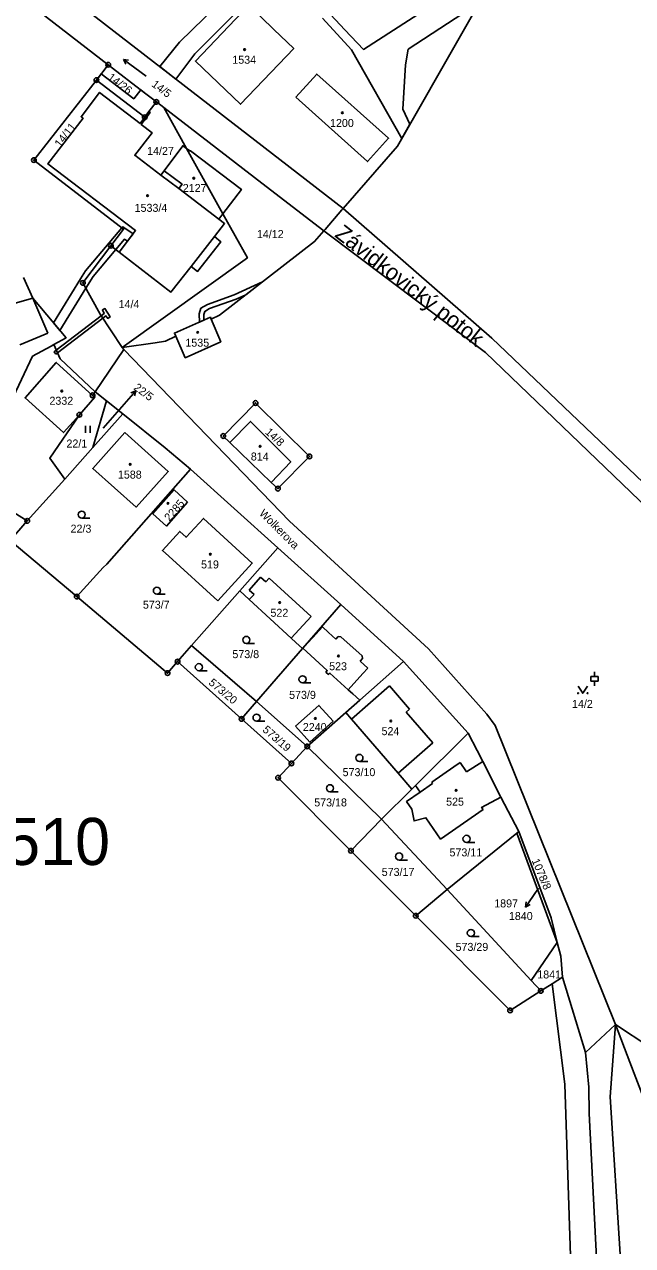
# Model space of a CAD drawing. Extents: x -680203 to -673936, y -1102717 to -1093650.
# Drawn here: x -678651.4 to -678522.1, y -1098867 to -1098607.5 of the extents above; entities that cross this region are included whole.
import ezdxf

# ---------------------------------------------------------------- set-up
doc = ezdxf.new("R2010")
doc.units = 0
for name, color, linetype in [('SOxx02xx_Koleje_param další_Popis10', 7, 'Continuous'), ('SOxx02xx_Staničení_Popis10', 7, 'Continuous'), ('SOxxxxxx_Koleje_hlavní_body_Popis10', 7, 'Continuous'), ('SOxxxxxx_Koleje_LN_parametry_Popis10', 7, 'Continuous'), ('SOxxxxxx_Koleje_param další_Popis10', 7, 'Continuous'), ('SOxxxxxx_Osa_bod_P', 7, 'Continuous'), ('SOxxxxxx_Staničení_Popis10', 7, 'Continuous'), ('x_prac', 7, 'Continuous')]:
    doc.layers.add(name, color=color, linetype=linetype)

msp = doc.modelspace()

# ---------------------------------------------------------------- linework, layer by layer
at = {"layer": 'SOxx02xx_Koleje_param další_Popis10'}
for centre, radius in [((-678633.56, -1098616.08), 0.5), ((-678633.56, -1098616.08), 0.0303), ((-678636.08, -1098619.31), 0.5), ((-678636.08, -1098619.31), 0.0303), ((-678623.34, -1098623.95), 0.5), ((-678623.34, -1098623.95), 0.0303), ((-678625.81, -1098627.23), 0.5), ((-678625.81, -1098627.23), 0.0303), ((-678649.38, -1098636.33), 0.5), ((-678649.38, -1098636.33), 0.0303), ((-678632.99, -1098654.54), 0.5), ((-678632.99, -1098654.54), 0.0303), ((-678638.96, -1098662.41), 0.5), ((-678638.96, -1098662.41), 0.0303), ((-678636.9, -1098686.31), 0.5), ((-678636.9, -1098686.31), 0.0303), ((-678602.24, -1098687.94), 0.5), ((-678639.71, -1098690.43), 0.5), ((-678602.24, -1098687.94), 0.0303), ((-678639.71, -1098690.43), 0.0303), ((-678609.1, -1098694.95), 0.5), ((-678609.1, -1098694.95), 0.0303), ((-678590.79, -1098699.29), 0.5), ((-678590.79, -1098699.29), 0.0303), ((-678597.48, -1098706.14), 0.5), ((-678597.48, -1098706.14), 0.0303), ((-678650.78, -1098712.98), 0.5), ((-678650.78, -1098712.98), 0.0303), ((-678640.27, -1098729.08), 0.5), ((-678640.27, -1098729.08), 0.0303), ((-678618.82, -1098742.9), 0.5), ((-678618.82, -1098742.9), 0.0303), ((-678620.94, -1098745.34), 0.5), ((-678620.94, -1098745.34), 0.0303), ((-678605.2, -1098755.06), 0.5), ((-678605.2, -1098755.06), 0.0303), ((-678591.25, -1098760.91), 0.5), ((-678591.25, -1098760.91), 0.0303), ((-678594.61, -1098764.52), 0.5), ((-678594.61, -1098764.52), 0.0303), ((-678597.44, -1098767.57), 0.5), ((-678597.44, -1098767.57), 0.0303), ((-678581.98, -1098783.07), 0.5), ((-678581.98, -1098783.07), 0.0303), ((-678568.18, -1098796.9), 0.5), ((-678568.18, -1098796.9), 0.0303), ((-678541.59, -1098812.86), 0.5), ((-678541.59, -1098812.86), 0.0303), ((-678548.12, -1098817.02), 0.5), ((-678548.12, -1098817.02), 0.0303)]:
    msp.add_circle(centre, radius, dxfattribs=at)
at = {"layer": 'SOxx02xx_Staničení_Popis10'}
for p, q in [((-678634.62, -1098693.31), (-678629.68, -1098687.6)), ((-678629.68, -1098687.6), (-678627.71, -1098685.33)), ((-678627.71, -1098685.33), (-678628.75, -1098685.76)), ((-678627.71, -1098685.33), (-678627.99, -1098686.42)), ((-678542.09, -1098791), (-678543.17, -1098792.58)), ((-678543.17, -1098792.58), (-678544.85, -1098795.07)), ((-678544.85, -1098795.07), (-678544.7, -1098793.96)), ((-678544.85, -1098795.07), (-678543.87, -1098794.52))]:
    msp.add_line(p, q, dxfattribs=at)
at = {"layer": 'SOxxxxxx_Koleje_hlavní_body_Popis10'}
for p, q in [((-678625.48, -1098618.48), (-678630.34, -1098614.95)), ((-678630.34, -1098614.95), (-678629.84, -1098615.93)), ((-678630.34, -1098614.95), (-678629.25, -1098615.12)), ((-678638.42, -1098694.27), (-678638.42, -1098692.77)), ((-678637.42, -1098694.27), (-678637.42, -1098692.77)), ((-678639.2, -1098712.4), (-678637.45, -1098712.4)), ((-678623.22, -1098728.58), (-678621.47, -1098728.58)), ((-678604.21, -1098739.02), (-678602.46, -1098739.02)), ((-678614.3, -1098744.82), (-678612.55, -1098744.82)), ((-678530.93, -1098746.05), (-678529.43, -1098746.05)), ((-678530.93, -1098747.05), (-678530.93, -1098746.05)), ((-678530.93, -1098747.05), (-678529.43, -1098747.05)), ((-678530.18, -1098746.05), (-678530.18, -1098745.05)), ((-678530.18, -1098748.05), (-678530.18, -1098747.05)), ((-678529.43, -1098747.05), (-678529.43, -1098746.05)), ((-678592.26, -1098747.4), (-678590.51, -1098747.4)), ((-678602.03, -1098755.55), (-678600.28, -1098755.55)), ((-678580.15, -1098764.1), (-678578.4, -1098764.1)), ((-678586.43, -1098770.54), (-678584.68, -1098770.54)), ((-678557.39, -1098781.3), (-678555.64, -1098781.3)), ((-678571.72, -1098785.05), (-678569.97, -1098785.05)), ((-678556.47, -1098801.31), (-678554.72, -1098801.31))]:
    msp.add_line(p, q, dxfattribs=at)
msp.add_lwpolyline([(-678533.66, -1098748.1), (-678532.66, -1098749.6), (-678531.66, -1098748.1)], dxfattribs=at)
for centre, radius in [((-678639.2, -1098711.65), 0.75), ((-678623.22, -1098727.83), 0.75), ((-678604.21, -1098738.27), 0.75), ((-678614.3, -1098744.07), 0.75), ((-678592.26, -1098746.65), 0.75), ((-678533.66, -1098749.6), 0.1), ((-678531.66, -1098749.6), 0.1), ((-678602.03, -1098754.8), 0.75), ((-678580.15, -1098763.35), 0.75), ((-678586.43, -1098769.79), 0.75), ((-678557.39, -1098780.55), 0.75), ((-678571.72, -1098784.3), 0.75), ((-678556.47, -1098800.56), 0.75)]:
    msp.add_circle(centre, radius, dxfattribs=at)
at = {"layer": 'SOxxxxxx_Koleje_LN_parametry_Popis10'}
for points in [[(-678602.61, -1098595.85), (-678618.41, -1098611.23), (-678622.61, -1098616.47), (-678619.19, -1098619.12), (-678615.13, -1098613.76), (-678597.52, -1098595.98)], [(-678556.01, -1098597.71), (-678579.29, -1098612.8), (-678583.26, -1098608.61), (-678593.38, -1098597.73)], [(-678587.99, -1098606.16), (-678581.84, -1098612.87), (-678571.14, -1098631.71), (-678569.42, -1098628.7), (-678570.94, -1098625.52), (-678570.37, -1098616.11), (-678569.8, -1098612.77), (-678554.67, -1098602.9)]]:
    msp.add_lwpolyline(points, dxfattribs=at)
for points in [[(-678636.08, -1098619.31), (-678625.81, -1098627.23), (-678624.9, -1098626.03), (-678623.34, -1098623.95), (-678625.86, -1098622.01), (-678626.65, -1098621.4), (-678628.13, -1098623.3), (-678635.04, -1098617.98)], [(-678621.68, -1098638.57), (-678617.88, -1098641.46), (-678618.59, -1098642.39), (-678610.05, -1098648.88), (-678609.18, -1098647.74), (-678616.93, -1098633.85), (-678617.71, -1098633.29)], [(-678616.93, -1098633.85), (-678609.18, -1098647.74), (-678605.24, -1098642.57), (-678616.08, -1098634.33), (-678616.24, -1098634.35)], [(-678643.84, -1098672.52), (-678638.33, -1098663.55), (-678638.96, -1098662.41), (-678632.99, -1098654.54), (-678630.29, -1098650.98), (-678630.65, -1098650.7), (-678638.41, -1098659.87), (-678639.44, -1098661.54), (-678645.19, -1098670.91)], [(-678628.27, -1098651.98), (-678630.49, -1098650.5), (-678630.65, -1098650.7), (-678630.29, -1098650.98), (-678632.99, -1098654.54), (-678638.96, -1098662.41), (-678638.33, -1098663.55), (-678636.79, -1098661.05), (-678631.96, -1098655.34), (-678630.11, -1098653.16), (-678629.49, -1098653.57)], [(-678614.19, -1098670.75), (-678613.21, -1098670.33), (-678613.24, -1098669.16), (-678613.03, -1098668.49), (-678612.03, -1098667.89), (-678606.38, -1098665.88), (-678604.34, -1098664.93), (-678600.78, -1098662.18), (-678606.76, -1098664.95), (-678612.46, -1098666.98), (-678613.86, -1098667.82), (-678614.25, -1098669.01)], [(-678644.61, -1098676.72), (-678644.35, -1098677.28), (-678634.72, -1098669.91), (-678635.05, -1098669.41)], [(-678635.05, -1098669.41), (-678634.72, -1098669.91), (-678634.07, -1098669.42), (-678633.67, -1098669.98), (-678633.18, -1098669.63), (-678634.28, -1098667.88), (-678634.81, -1098668.17), (-678634.4, -1098668.91)], [(-678644.7, -1098677.54), (-678644.35, -1098677.28), (-678644.61, -1098676.72), (-678645.06, -1098677.06)]]:
    msp.add_lwpolyline(points, close=True, dxfattribs=at)
at = {"layer": 'SOxxxxxx_Koleje_param další_Popis10'}
for centre in [(-678604.58, -1098612.83), (-678583.8, -1098626.27), (-678615.37, -1098640.17), (-678625.21, -1098643.87), (-678614.56, -1098672.94), (-678643.44, -1098685.41), (-678601.27, -1098697.13), (-678628.89, -1098700.97), (-678620.86, -1098709.27), (-678611.85, -1098720.07), (-678597.1, -1098730.34), (-678584.62, -1098741.69), (-678589.54, -1098754.97), (-678573.48, -1098755.5), (-678559.6, -1098770.24)]:
    msp.add_circle(centre, 0.175, dxfattribs=at)
at = {"layer": 'SOxxxxxx_Staničení_Popis10'}
for p, q in [((-678622.39, -1098639.5), (-678618.59, -1098642.39)), ((-678611, -1098652.58), (-678615.95, -1098658.91)), ((-678649.6, -1098665.66), (-678646.4, -1098673.07)), ((-678646.4, -1098673.07), (-678652.33, -1098675.57)), ((-678603.63, -1098727.71), (-678601.18, -1098724.95)), ((-678601.18, -1098724.95), (-678600.06, -1098725.95)), ((-678600.06, -1098725.95), (-678599.34, -1098725.15)), ((-678599.34, -1098725.15), (-678590.42, -1098733.32)), ((-678602.55, -1098728.66), (-678603.63, -1098727.71)), ((-678603.62, -1098729.7), (-678602.55, -1098728.66)), ((-678590.42, -1098733.32), (-678594.64, -1098737.92)), ((-678590.08, -1098737.75), (-678588.02, -1098735.5)), ((-678588.02, -1098735.5), (-678586.71, -1098736.72)), ((-678586.71, -1098736.72), (-678585.18, -1098738.11)), ((-678592.19, -1098740.06), (-678590.08, -1098737.75)), ((-678585.18, -1098738.11), (-678584.7, -1098737.58)), ((-678584.7, -1098737.58), (-678584.08, -1098737.61)), ((-678584.08, -1098737.61), (-678579.6, -1098741.63)), ((-678579.6, -1098741.63), (-678579.54, -1098742.25)), ((-678579.54, -1098742.25), (-678580, -1098742.82)), ((-678580, -1098742.82), (-678578.38, -1098744.29)), ((-678578.38, -1098744.29), (-678579.43, -1098745.44)), ((-678579.43, -1098745.44), (-678582.55, -1098748.86)), ((-678581.87, -1098755.09), (-678573.75, -1098748.06)), ((-678573.75, -1098748.06), (-678569.49, -1098752.98)), ((-678569.49, -1098752.98), (-678570.21, -1098753.6)), ((-678570.21, -1098753.6), (-678564.57, -1098760.13)), ((-678564.57, -1098760.13), (-678571.95, -1098766.58)), ((-678560.12, -1098765.27), (-678564.76, -1098768.5)), ((-678558.75, -1098764.32), (-678560.12, -1098765.27)), ((-678558.75, -1098764.32), (-678557.37, -1098766.28)), ((-678557.37, -1098766.28), (-678553.94, -1098764.14)), ((-678567.26, -1098770.66), (-678564.59, -1098768.81)), ((-678564.76, -1098768.5), (-678564.59, -1098768.81))]:
    msp.add_line(p, q, dxfattribs=at)
at = {"layer": 'x_prac'}
for p, q in [((-678633.56, -1098616.08), (-678649.81, -1098603.58)), ((-678636.08, -1098619.31), (-678633.56, -1098616.08)), ((-678636.08, -1098619.31), (-678649.38, -1098636.33)), ((-678625.81, -1098627.23), (-678636.08, -1098619.31)), ((-678624.9, -1098626.03), (-678623.34, -1098623.95)), ((-678621.78, -1098625.15), (-678623.34, -1098623.95)), ((-678621.78, -1098625.15), (-678616.93, -1098633.85)), ((-678625.81, -1098627.23), (-678624.9, -1098626.03)), ((-678621.68, -1098638.57), (-678617.71, -1098633.29)), ((-678617.71, -1098633.29), (-678616.93, -1098633.85)), ((-678616.93, -1098633.85), (-678616.24, -1098634.35)), ((-678605.24, -1098642.57), (-678609.18, -1098647.74)), ((-678609.18, -1098647.74), (-678610.05, -1098648.88)), ((-678631.27, -1098655.87), (-678632.99, -1098654.54)), ((-678651.56, -1098661.24), (-678649.6, -1098665.66)), ((-678635.28, -1098669.06), (-678630.63, -1098676.17)), ((-678636.37, -1098685.54), (-678630.24, -1098676.57)), ((-678630.24, -1098676.57), (-678630.63, -1098676.17)), ((-678636.37, -1098685.54), (-678636.9, -1098686.31)), ((-678636.85, -1098697.4), (-678633.96, -1098687.47)), ((-678633.96, -1098687.47), (-678636.37, -1098685.54)), ((-678630.47, -1098690.27), (-678633.96, -1098687.47)), ((-678630.47, -1098690.27), (-678636.85, -1098697.4)), ((-678682.16, -1098693.65), (-678650.78, -1098712.98)), ((-678642.82, -1098704.09), (-678636.85, -1098697.4)), ((-678607.7, -1098696.36), (-678598.94, -1098704.8)), ((-678597.51, -1098718.7), (-678616.11, -1098702.03)), ((-678650.78, -1098712.98), (-678642.82, -1098704.09)), ((-678597.51, -1098718.7), (-678605.61, -1098727.87)), ((-678584.1, -1098730.74), (-678597.51, -1098718.7)), ((-678615.85, -1098739.47), (-678605.61, -1098727.87)), ((-678592.19, -1098740.06), (-678584.1, -1098730.74)), ((-678570.76, -1098742.87), (-678584.1, -1098730.74)), ((-678618.82, -1098742.9), (-678615.85, -1098739.47)), ((-678615.85, -1098739.47), (-678602.02, -1098751.39)), ((-678602.02, -1098751.39), (-678592.24, -1098740.12)), ((-678592.24, -1098740.12), (-678592.19, -1098740.06)), ((-678618.82, -1098742.9), (-678605.2, -1098755.06)), ((-678580.1, -1098751.09), (-678570.76, -1098742.87)), ((-678557.05, -1098758.12), (-678570.76, -1098742.87)), ((-678602.02, -1098751.39), (-678605.2, -1098755.06)), ((-678602.02, -1098751.39), (-678591.25, -1098760.91)), ((-678580.1, -1098751.09), (-678583.07, -1098753.7)), ((-678605.2, -1098755.06), (-678594.61, -1098764.52)), ((-678591.25, -1098760.91), (-678583.07, -1098753.7)), ((-678568.25, -1098769.22), (-678557.05, -1098758.12)), ((-678555.15, -1098761.8), (-678557.05, -1098758.12)), ((-678591.25, -1098760.91), (-678594.61, -1098764.52)), ((-678591.25, -1098760.91), (-678575.45, -1098776.35)), ((-678575.45, -1098776.35), (-678569.02, -1098769.98)), ((-678569.02, -1098769.98), (-678568.25, -1098769.22)), ((-678546.28, -1098779.02), (-678550.07, -1098771.66)), ((-678575.45, -1098776.35), (-678581.98, -1098783.07)), ((-678575.45, -1098776.35), (-678561.49, -1098791.34)), ((-678546.7, -1098779.36), (-678561.49, -1098791.34)), ((-678546.7, -1098779.36), (-678546.28, -1098779.02)), ((-678546.7, -1098779.36), (-678538.1, -1098802.54)), ((-678581.98, -1098783.07), (-678568.18, -1098796.9)), ((-678568.18, -1098796.9), (-678561.49, -1098791.34)), ((-678561.49, -1098791.34), (-678543.66, -1098810.62)), ((-678538.1, -1098802.54), (-678543.66, -1098810.62)), ((-678541.59, -1098812.86), (-678543.66, -1098810.62)), ((-678539.19, -1098811.33), (-678541.59, -1098812.86)), ((-678536.99, -1098809.94), (-678539.19, -1098811.33)), ((-678536.99, -1098809.94), (-678532.12, -1098825.98)), ((-678532.12, -1098825.98), (-678525.68, -1098820.01))]:
    msp.add_line(p, q, dxfattribs=at)
for points in [[(-678530.44, -1098560.5), (-678572.09, -1098633.38), (-678583.61, -1098646.62)], [(-678646.16, -1098598.26), (-678597.06, -1098636.23), (-678583.61, -1098646.62)], [(-678603.67, -1098603.41), (-678615.04, -1098615.28), (-678605.46, -1098624.45), (-678594.11, -1098612.58), (-678598.33, -1098608.59), (-678603.67, -1098603.41)], [(-678623.34, -1098623.95), (-678625.86, -1098622.01), (-678633.56, -1098616.08)], [(-678593.66, -1098622.94), (-678578.44, -1098636.65), (-678573.97, -1098631.69), (-678589.25, -1098618.05), (-678593.66, -1098622.94)], [(-678631.27, -1098655.87), (-678627.74, -1098651.3), (-678646.4, -1098637.14), (-678638.91, -1098627.43), (-678639.34, -1098627.1), (-678635.39, -1098621.96), (-678626.81, -1098628.56), (-678625.81, -1098627.23)], [(-678621.78, -1098625.15), (-678600.9, -1098641.2), (-678587.72, -1098651.35)], [(-678624.9, -1098626.03), (-678624.63, -1098626.24), (-678626.56, -1098628.74), (-678624.26, -1098630.52), (-678627.93, -1098635.28), (-678622.39, -1098639.5), (-678621.68, -1098638.57)], [(-678616.24, -1098634.35), (-678616.08, -1098634.33), (-678605.24, -1098642.57)], [(-678649.38, -1098636.33), (-678630.29, -1098650.98), (-678632.99, -1098654.54)], [(-678621.68, -1098638.57), (-678617.88, -1098641.46), (-678618.59, -1098642.39), (-678610.05, -1098648.88)], [(-678630.63, -1098676.17), (-678603.99, -1098657.06), (-678609.18, -1098647.74)], [(-678587.72, -1098651.35), (-678587.45, -1098651.05), (-678583.87, -1098646.92), (-678583.61, -1098646.62)], [(-678406.53, -1098846.57), (-678405.41, -1098844.83), (-678395.72, -1098820.31), (-678402.33, -1098805.95), (-678407.95, -1098794.24), (-678442, -1098779.9), (-678454.46, -1098776.44), (-678475.57, -1098769.56), (-678483.76, -1098762.68), (-678498.44, -1098755.35), (-678513.73, -1098710.62), (-678552.02, -1098674.13), (-678583.61, -1098646.62)], [(-678610.05, -1098648.88), (-678608.83, -1098649.81), (-678611, -1098652.58), (-678609.63, -1098653.66), (-678614.57, -1098659.98), (-678615.95, -1098658.91), (-678620.23, -1098664.37), (-678631.27, -1098655.87)], [(-678587.72, -1098651.35), (-678589.71, -1098653.64), (-678609.93, -1098669.25), (-678611.68, -1098670.1)], [(-678410.71, -1098842.63), (-678409.46, -1098840.07), (-678401.43, -1098823.58), (-678405.78, -1098809.23), (-678411.59, -1098796.84), (-678443.45, -1098783.97), (-678456.44, -1098779.9), (-678476.17, -1098774.52), (-678487.2, -1098766.32), (-678501.95, -1098759.47), (-678517.01, -1098712.12), (-678553.32, -1098677.23), (-678587.72, -1098651.35)], [(-678632.99, -1098654.54), (-678638.96, -1098662.41), (-678635.28, -1098669.06)], [(-678649.6, -1098665.66), (-678660.41, -1098668.68), (-678665.68, -1098668.73), (-678665.27, -1098671.1), (-678664.83, -1098673.41), (-678664, -1098678.89), (-678662.96, -1098685.79)], [(-678649.6, -1098665.66), (-678642.52, -1098674.09), (-678645.15, -1098675.54)], [(-678611.68, -1098670.1), (-678611.84, -1098669.73), (-678619.51, -1098673.07), (-678619.21, -1098673.75)], [(-678619.21, -1098673.75), (-678617.21, -1098678.34), (-678609.65, -1098674.94), (-678611.68, -1098670.1)], [(-678619.21, -1098673.75), (-678621.41, -1098674.82), (-678623.58, -1098675.13), (-678630.63, -1098676.17)], [(-678662.96, -1098685.79), (-678657, -1098684.25), (-678654.38, -1098687.91), (-678649.65, -1098678.02), (-678645.67, -1098675.83), (-678645.15, -1098675.54)], [(-678645.15, -1098675.54), (-678643.76, -1098678.57), (-678636.37, -1098685.54)], [(-678630.24, -1098676.57), (-678595.01, -1098713.08), (-678565.45, -1098740.2), (-678553.09, -1098754.06), (-678551.33, -1098756.48), (-678525.68, -1098820.01)], [(-678639.71, -1098690.43), (-678643.07, -1098694.24), (-678651.23, -1098686.85), (-678644.61, -1098679.33), (-678636.9, -1098686.31)], [(-678636.9, -1098686.31), (-678636.45, -1098686.72), (-678639.71, -1098690.43)], [(-678607.7, -1098696.36), (-678609.1, -1098694.95), (-678602.24, -1098687.94), (-678590.79, -1098699.29), (-678597.48, -1098706.14), (-678598.94, -1098704.8)], [(-678639.71, -1098690.43), (-678646.01, -1098699.63), (-678642.82, -1098704.09)], [(-678616.11, -1098702.03), (-678621.45, -1098697.49), (-678630.47, -1098690.27)], [(-678598.94, -1098704.8), (-678594.75, -1098700.46), (-678603.3, -1098691.86), (-678607.7, -1098696.36)], [(-678630.05, -1098694.19), (-678636.87, -1098701.85), (-678627.61, -1098710.05), (-678620.81, -1098702.47), (-678630.05, -1098694.19)], [(-678640.27, -1098729.08), (-678634.65, -1098722.89), (-678633.88, -1098722.2), (-678616.11, -1098702.03)], [(-678616.7, -1098709.04), (-678621.2, -1098714.08), (-678624.09, -1098711.47), (-678619.56, -1098706.42), (-678616.7, -1098709.04)], [(-678640.27, -1098729.08), (-678654.43, -1098717.16), (-678650.78, -1098712.98)], [(-678610.28, -1098729.96), (-678602.95, -1098721.94), (-678613.34, -1098712.45), (-678617.02, -1098716.48), (-678618.37, -1098715.24), (-678622.05, -1098719.27), (-678620.7, -1098720.51), (-678610.28, -1098729.96)], [(-678618.82, -1098742.9), (-678620.94, -1098745.34), (-678640.27, -1098729.08)], [(-678605.61, -1098727.87), (-678603.62, -1098729.7), (-678594.64, -1098737.92), (-678593.67, -1098738.81), (-678592.24, -1098740.12)], [(-678592.19, -1098740.06), (-678587.01, -1098744.79), (-678587.29, -1098745.11), (-678586.73, -1098745.62), (-678586.44, -1098745.31), (-678582.55, -1098748.86), (-678581.55, -1098749.77), (-678580.1, -1098751.09)], [(-678593.72, -1098756.61), (-678588.77, -1098752.19), (-678585.77, -1098755.57), (-678590.7, -1098760), (-678593.72, -1098756.61)], [(-678583.07, -1098753.7), (-678581.87, -1098755.09), (-678571.95, -1098766.58), (-678569.02, -1098769.98)], [(-678550.07, -1098771.66), (-678553.94, -1098764.14), (-678555.15, -1098761.8)], [(-678594.61, -1098764.52), (-678597.44, -1098767.57), (-678581.98, -1098783.07)], [(-678568.25, -1098769.22), (-678567.26, -1098770.66), (-678570.12, -1098772.63), (-678569.03, -1098774.21), (-678568.55, -1098776.73), (-678566.03, -1098776.05), (-678562.89, -1098780.59), (-678553.85, -1098774.34)], [(-678553.85, -1098774.34), (-678554.18, -1098773.86), (-678550.07, -1098771.66)], [(-678546.28, -1098779.02), (-678539.38, -1098797.34), (-678538.1, -1098802.54)], [(-678568.18, -1098796.9), (-678548.12, -1098817.02), (-678541.59, -1098812.86)], [(-678538.1, -1098802.54), (-678537.37, -1098805.5), (-678536.99, -1098809.94)], [(-678532.48, -1099091.2), (-678554.26, -1099058.05), (-678566.74, -1099031.35), (-678561.91, -1099002.03), (-678552.68, -1098955.34), (-678535.36, -1098908.25), (-678534.36, -1098897.07), (-678536.48, -1098832.7), (-678539.19, -1098811.33)], [(-678525.68, -1098820.01), (-678526.87, -1098835.39), (-678522.45, -1098904.53), (-678524.81, -1098916.94), (-678538.2, -1098948.9), (-678556.3, -1099026.88), (-678553.16, -1099044.5), (-678538.73, -1099069.33)], [(-678525.68, -1098820.01), (-678518.4, -1098824.82), (-678501.35, -1098823.14), (-678466.28, -1098823.91), (-678424.95, -1098828.21), (-678411.63, -1098841.77), (-678410.71, -1098842.63)], [(-678511.18, -1098863.95), (-678518.1, -1098839.81), (-678522.68, -1098828), (-678525.68, -1098820.01)], [(-678549.98, -1099054.81), (-678557.69, -1099036.97), (-678557.78, -1099035.43), (-678558.18, -1099028.94), (-678558.64, -1099021.59), (-678556, -1099003.06), (-678547.59, -1098957.86), (-678530.76, -1098914.3), (-678528.06, -1098903.07), (-678531.34, -1098838.89), (-678531.38, -1098833.32), (-678532.12, -1098825.98)]]:
    msp.add_lwpolyline(points, dxfattribs=at)

# ---------------------------------------------------------------- texts
at = {"layer": 'SOxx02xx_Staničení_Popis10'}
for s, height, rotation, p in [('Závidkovický potok', 3.4, 322, (-678585.61, -1098652.47)), ('Wolkerova', 1.7, 315, (-678601.59, -1098711.54))]:
    msp.add_text(s, height=height, rotation=rotation, dxfattribs=at).set_placement(p)
msp.add_text('Svetlá nad Sázavou 760510', height=10, dxfattribs=at).set_placement((-678800.47, -1098786.1))
at = {"layer": 'SOxxxxxx_Osa_bod_P'}
for s, p in [('1534', (-678607.19, -1098615.85)), ('1200', (-678586.41, -1098629.29)), ('14/27', (-678625.3, -1098635.23)), ('2127', (-678617.72, -1098643.1)), ('1533/4', (-678627.96, -1098647.32)), ('14/12', (-678601.96, -1098652.89)), ('14/4', (-678631.36, -1098667.78)), ('1535', (-678617.17, -1098675.97)), ('2332', (-678646.07, -1098688.31)), ('22/1', (-678642.45, -1098697.4)), ('814', (-678603.25, -1098700.16)), ('1588', (-678631.51, -1098704)), ('22/3', (-678641.58, -1098715.49)), ('519', (-678613.83, -1098723.09)), ('573/7', (-678626.2, -1098731.64)), ('522', (-678599.08, -1098733.36)), ('573/8', (-678607.17, -1098742.15)), ('523', (-678586.6, -1098744.72)), ('573/9', (-678595.11, -1098750.8)), ('14/2', (-678534.96, -1098752.73)), ('2240', (-678592.19, -1098757.64)), ('524', (-678575.46, -1098758.52)), ('573/10', (-678583.73, -1098767.23)), ('573/18', (-678589.77, -1098773.66)), ('525', (-678561.73, -1098773.5)), ('573/11', (-678561.01, -1098784.28)), ('573/17', (-678575.42, -1098788.43)), ('1897', (-678551.5, -1098795.12)), ('1840', (-678548.38, -1098797.8)), ('573/29', (-678559.72, -1098804.36)), ('1841', (-678542.35, -1098810.22))]:
    msp.add_text(s, height=1.7, dxfattribs=at).set_placement(p)
for s, rotation, p in [('14/26', 323, (-678633.84, -1098619.04)), ('14/5', 323, (-678624.49, -1098620.51)), ('14/11', 52, (-678643.8, -1098633.73)), ('22/5', 323, (-678628.29, -1098684.95)), ('14/8', 317, (-678600.34, -1098694.29)), ('2285', 49, (-678620.54, -1098713.19)), ('573/20', 320, (-678612.36, -1098747.6)), ('573/19', 319, (-678600.89, -1098757.59)), ('1078/8', 293, (-678543.57, -1098785.16))]:
    msp.add_text(s, height=1.7, rotation=rotation, dxfattribs=at).set_placement(p)

doc.saveas('drawing.dxf')
